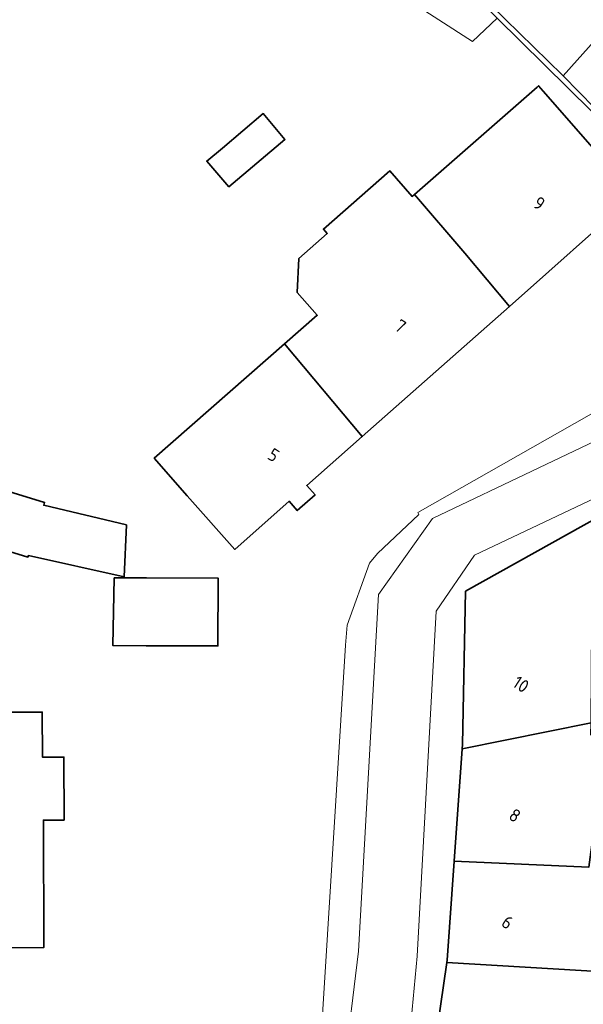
# Model space of a CAD drawing. Extents: x 184422 to 188298, y 343471 to 350189.
# Tile 420 of 513: x 187016 to 187056, y 349286 to 349355. Entities that reach past the tile are written whole.
import ezdxf
from ezdxf.enums import TextEntityAlignment as Align

# ---------------------------------------------------------------- set-up
doc = ezdxf.new("R2010")
doc.units = 0
for name, color, linetype, lineweight in [('B-WA-GW-TALUD_KRUIN-G', 252, 'Continuous', 18), ('B-WA-IE-TERREINAFSCHEIDING_KUNSTMATIG_MUUR-GV', 252, 'Continuous', 18), ('B-WA-OG-TERREIN_CULTUURSCHEIDING-GV', 252, 'Continuous', 18), ('B-WA-OG-TERREIN_ERF-GV', 252, 'Continuous', 18), ('B-WA-VH-VERHARDING_STRAATBAKSTEEN-GV', 252, 'Continuous', 18), ('B-WE-OG-BEBOUWING-GV', 250, 'Continuous', 35), ('B-WE-OG-BEBOUWING-T18', 10, 'Continuous', 18)]:
    doc.layers.add(name, color=color, linetype=linetype, lineweight=lineweight)
doc.styles.add('NLCS-ISO-M500-T18', font='NLCS-ISO.ttf', dxfattribs={"height": 0.9})

msp = doc.modelspace()

# ---------------------------------------------------------------- linework, layer by layer
at = {"layer": 'B-WA-GW-TALUD_KRUIN-G', "flags": 128}
msp.add_lwpolyline([(187056.448, 349353.727), (187054.096, 349351.094)], dxfattribs=at)
msp.add_lwpolyline([(187056.448, 349353.727), (187054.096, 349351.094)], dxfattribs=at)
msp.add_lwpolyline([(187056.448, 349353.727), (187054.096, 349351.094)], dxfattribs=at)
at = {"layer": 'B-WA-IE-TERREINAFSCHEIDING_KUNSTMATIG_MUUR-GV', "flags": 128}
msp.add_lwpolyline([(187034, 349362.385), (187047.785, 349353.494), (187049.486, 349355.131)], dxfattribs=at)
msp.add_lwpolyline([(187034, 349362.385), (187047.785, 349353.494), (187049.486, 349355.131)], dxfattribs=at)
msp.add_lwpolyline([(187034, 349362.385), (187047.785, 349353.494), (187049.486, 349355.131)], dxfattribs=at)
msp.add_lwpolyline([(187056.28, 349348.868), (187054.096, 349351.094), (187054.052, 349351.139), (187049.054, 349356.025), (187048.046, 349357.009), (187046.875, 349358.154), (187045.826, 349359.179), (187043.961, 349361.002), (187043.944, 349360.987), (187043.726, 349360.796), (187048.308, 349356.289), (187049.486, 349355.131), (187056.086, 349348.639)], close=True, dxfattribs=at)
msp.add_lwpolyline([(187056.28, 349348.868), (187054.096, 349351.094), (187054.052, 349351.139), (187049.054, 349356.025), (187048.046, 349357.009), (187046.875, 349358.154), (187045.826, 349359.179), (187043.961, 349361.002), (187043.944, 349360.987), (187043.726, 349360.796), (187048.308, 349356.289), (187049.486, 349355.131), (187056.086, 349348.639)], close=True, dxfattribs=at)
msp.add_lwpolyline([(187056.28, 349348.868), (187054.096, 349351.094), (187054.052, 349351.139), (187049.054, 349356.025), (187048.046, 349357.009), (187046.875, 349358.154), (187045.826, 349359.179), (187043.961, 349361.002), (187043.944, 349360.987), (187043.726, 349360.796), (187048.308, 349356.289), (187049.486, 349355.131), (187056.086, 349348.639)], close=True, dxfattribs=at)
at = {"layer": 'B-WA-OG-TERREIN_CULTUURSCHEIDING-GV', "flags": 128}
msp.add_lwpolyline([(187049.054, 349356.025), (187054.052, 349351.139), (187054.096, 349351.094), (187056.448, 349353.727), (187056.963, 349353.9), (187057.352, 349354.019), (187057.832, 349354.166), (187058.793, 349354.46), (187059.567, 349354.697), (187059.924, 349354.806), (187060.414, 349354.943), (187061.359, 349351.75), (187063.748, 349355.717)], dxfattribs=at)
msp.add_lwpolyline([(187049.054, 349356.025), (187054.052, 349351.139), (187054.096, 349351.094), (187056.448, 349353.727), (187056.963, 349353.9), (187057.352, 349354.019), (187057.832, 349354.166), (187058.793, 349354.46), (187059.567, 349354.697), (187059.924, 349354.806), (187060.414, 349354.943), (187061.359, 349351.75), (187063.748, 349355.717)], dxfattribs=at)
msp.add_lwpolyline([(187049.054, 349356.025), (187054.052, 349351.139), (187054.096, 349351.094), (187056.448, 349353.727), (187056.963, 349353.9), (187057.352, 349354.019), (187057.832, 349354.166), (187058.793, 349354.46), (187059.567, 349354.697), (187059.924, 349354.806), (187060.414, 349354.943), (187061.359, 349351.75), (187063.748, 349355.717)], dxfattribs=at)
msp.add_lwpolyline([(187054.096, 349351.094), (187056.28, 349348.868), (187058.571, 349346.765), (187056.448, 349353.727)], close=True, dxfattribs=at)
msp.add_lwpolyline([(187054.096, 349351.094), (187056.28, 349348.868), (187058.571, 349346.765), (187056.448, 349353.727)], close=True, dxfattribs=at)
msp.add_lwpolyline([(187054.096, 349351.094), (187056.28, 349348.868), (187058.571, 349346.765), (187056.448, 349353.727)], close=True, dxfattribs=at)
at = {"layer": 'B-WA-OG-TERREIN_ERF-GV', "flags": 128}
for points in [[(187056.086, 349348.639), (187049.486, 349355.131), (187047.785, 349353.494), (187034, 349362.385)], [(187056.086, 349348.639), (187049.486, 349355.131), (187047.785, 349353.494), (187034, 349362.385)], [(187056.086, 349348.639), (187049.486, 349355.131), (187047.785, 349353.494), (187034, 349362.385)], [(187056.297, 349340.269), (187053.104, 349337.442), (187050.347, 349335.001), (187040.082, 349325.913), (187036.213, 349322.487), (187036.788, 349321.838), (187035.55, 349320.742), (187034.975, 349321.392), (187031.186, 349318.037), (187027.872, 349321.781), (187025.548, 349324.406), (187034.656, 349332.384), (187036.943, 349334.387), (187035.548, 349335.967), (187035.663, 349338.352), (187037.637, 349340.094), (187037.372, 349340.397), (187042.006, 349344.457), (187043.564, 349342.678), (187043.723, 349342.817), (187052.279, 349350.311), (187052.384, 349350.403), (187052.711, 349350.029), (187055.996, 349346.279)], [(187056.297, 349340.269), (187053.104, 349337.442), (187050.347, 349335.001), (187040.082, 349325.913), (187036.213, 349322.487), (187036.788, 349321.838), (187035.55, 349320.742), (187034.975, 349321.392), (187031.186, 349318.037), (187027.872, 349321.781), (187025.548, 349324.406), (187034.656, 349332.384), (187036.943, 349334.387), (187035.548, 349335.967), (187035.663, 349338.352), (187037.637, 349340.094), (187037.372, 349340.397), (187042.006, 349344.457), (187043.564, 349342.678), (187043.723, 349342.817), (187052.279, 349350.311), (187052.384, 349350.403), (187052.711, 349350.029), (187055.996, 349346.279)], [(187056.297, 349340.269), (187053.104, 349337.442), (187050.347, 349335.001), (187040.082, 349325.913), (187036.213, 349322.487), (187036.788, 349321.838), (187035.55, 349320.742), (187034.975, 349321.392), (187031.186, 349318.037), (187027.872, 349321.781), (187025.548, 349324.406), (187034.656, 349332.384), (187036.943, 349334.387), (187035.548, 349335.967), (187035.663, 349338.352), (187037.637, 349340.094), (187037.372, 349340.397), (187042.006, 349344.457), (187043.564, 349342.678), (187043.723, 349342.817), (187052.279, 349350.311), (187052.384, 349350.403), (187052.711, 349350.029), (187055.996, 349346.279)], [(187037.327, 349285.907), (187038.91, 349311.349), (187039.021, 349312.738), (187040.58, 349317.069), (187041.156, 349317.738), (187044.02, 349320.471), (187043.967, 349320.609), (187062.923, 349331.392)], [(187037.327, 349285.907), (187038.91, 349311.349), (187039.021, 349312.738), (187040.58, 349317.069), (187041.156, 349317.738), (187044.02, 349320.471), (187043.967, 349320.609), (187062.923, 349331.392)], [(187037.327, 349285.907), (187038.91, 349311.349), (187039.021, 349312.738), (187040.58, 349317.069), (187041.156, 349317.738), (187044.02, 349320.471), (187043.967, 349320.609), (187062.923, 349331.392)], [(187001.7, 349272.245), (187001.661, 349290.135), (187000, 349290.131), (186997.511, 349290.126), (186997.487, 349301.126), (187000, 349301.131), (187001.717, 349301.135), (187001.705, 349306.695), (187003.951, 349308.849), (187003.939, 349314.049), (187010.689, 349314.065), (187010.701, 349308.965), (187012.846, 349306.664), (187017.745, 349306.68), (187017.756, 349303.529), (187019.257, 349303.535), (187019.269, 349299.136), (187017.83, 349299.129), (187017.858, 349290.231), (187012.799, 349290.215), (187012.855, 349272.284)], [(187001.7, 349272.245), (187001.661, 349290.135), (187000, 349290.131), (186997.511, 349290.126), (186997.487, 349301.126), (187000, 349301.131), (187001.717, 349301.135), (187001.705, 349306.695), (187003.951, 349308.849), (187003.939, 349314.049), (187010.689, 349314.065), (187010.701, 349308.965), (187012.846, 349306.664), (187017.745, 349306.68), (187017.756, 349303.529), (187019.257, 349303.535), (187019.269, 349299.136), (187017.83, 349299.129), (187017.858, 349290.231), (187012.799, 349290.215), (187012.855, 349272.284)], [(187001.7, 349272.245), (187001.661, 349290.135), (187000, 349290.131), (186997.511, 349290.126), (186997.487, 349301.126), (187000, 349301.131), (187001.717, 349301.135), (187001.705, 349306.695), (187003.951, 349308.849), (187003.939, 349314.049), (187010.689, 349314.065), (187010.701, 349308.965), (187012.846, 349306.664), (187017.745, 349306.68), (187017.756, 349303.529), (187019.257, 349303.535), (187019.269, 349299.136), (187017.83, 349299.129), (187017.858, 349290.231), (187012.799, 349290.215), (187012.855, 349272.284)]]:
    msp.add_lwpolyline(points, dxfattribs=at)
for points in [[(187029.234, 349345.141), (187030.321, 349346.059), (187033.165, 349348.462), (187034.689, 349346.657), (187030.758, 349343.337)], [(187029.234, 349345.141), (187030.321, 349346.059), (187033.165, 349348.462), (187034.689, 349346.657), (187030.758, 349343.337)], [(187029.234, 349345.141), (187030.321, 349346.059), (187033.165, 349348.462), (187034.689, 349346.657), (187030.758, 349343.337)], [(187016.78, 349317.601), (187016.75, 349317.502), (187010.533, 349319.402), (187011.697, 349323.212), (187017.914, 349321.312), (187017.855, 349321.119), (187023.622, 349319.746), (187023.454, 349316.118)], [(187016.78, 349317.601), (187016.75, 349317.502), (187010.533, 349319.402), (187011.697, 349323.212), (187017.914, 349321.312), (187017.855, 349321.119), (187023.622, 349319.746), (187023.454, 349316.118)], [(187016.78, 349317.601), (187016.75, 349317.502), (187010.533, 349319.402), (187011.697, 349323.212), (187017.914, 349321.312), (187017.855, 349321.119), (187023.622, 349319.746), (187023.454, 349316.118)], [(187025.004, 349311.309), (187022.675, 349311.319), (187022.773, 349316.051), (187025.021, 349316.043), (187030.021, 349316.026), (187030.004, 349311.291)], [(187025.004, 349311.309), (187022.675, 349311.319), (187022.773, 349316.051), (187025.021, 349316.043), (187030.021, 349316.026), (187030.004, 349311.291)], [(187025.004, 349311.309), (187022.675, 349311.319), (187022.773, 349316.051), (187025.021, 349316.043), (187030.021, 349316.026), (187030.004, 349311.291)]]:
    msp.add_lwpolyline(points, close=True, dxfattribs=at)
at = {"layer": 'B-WA-VH-VERHARDING_STRAATBAKSTEEN-GV', "flags": 128}
for points in [[(187037.327, 349285.907), (187036.672, 349276.38), (187037.86, 349276.121), (187038.561, 349281.788), (187038.813, 349281.747), (187039.812, 349289.973), (187041.218, 349314.878), (187044.979, 349320.193), (187059.819, 349327.256), (187063.67, 349328.336), (187062.923, 349331.392), (187043.967, 349320.609), (187044.02, 349320.471), (187041.156, 349317.738), (187040.58, 349317.069), (187039.021, 349312.738), (187038.91, 349311.349)], [(187037.327, 349285.907), (187036.672, 349276.38), (187037.86, 349276.121), (187038.561, 349281.788), (187038.813, 349281.747), (187039.812, 349289.973), (187041.218, 349314.878), (187044.979, 349320.193), (187059.819, 349327.256), (187063.67, 349328.336), (187062.923, 349331.392), (187043.967, 349320.609), (187044.02, 349320.471), (187041.156, 349317.738), (187040.58, 349317.069), (187039.021, 349312.738), (187038.91, 349311.349)], [(187037.327, 349285.907), (187036.672, 349276.38), (187037.86, 349276.121), (187038.561, 349281.788), (187038.813, 349281.747), (187039.812, 349289.973), (187041.218, 349314.878), (187044.979, 349320.193), (187059.819, 349327.256), (187063.67, 349328.336), (187062.923, 349331.392), (187043.967, 349320.609), (187044.02, 349320.471), (187041.156, 349317.738), (187040.58, 349317.069), (187039.021, 349312.738), (187038.91, 349311.349)], [(187065.835, 349328.944), (187063.67, 349328.336), (187059.819, 349327.256), (187044.979, 349320.193), (187041.218, 349314.878), (187039.812, 349289.973), (187038.813, 349281.747), (187038.561, 349281.788), (187037.86, 349276.121), (187042.814, 349275.417), (187043.002, 349277.703), (187042.805, 349277.727), (187043.908, 349289.64), (187045.237, 349313.732), (187047.906, 349317.625), (187061.61, 349324.117), (187066.776, 349325.512)], [(187065.835, 349328.944), (187063.67, 349328.336), (187059.819, 349327.256), (187044.979, 349320.193), (187041.218, 349314.878), (187039.812, 349289.973), (187038.813, 349281.747), (187038.561, 349281.788), (187037.86, 349276.121), (187042.814, 349275.417), (187043.002, 349277.703), (187042.805, 349277.727), (187043.908, 349289.64), (187045.237, 349313.732), (187047.906, 349317.625), (187061.61, 349324.117), (187066.776, 349325.512)], [(187065.835, 349328.944), (187063.67, 349328.336), (187059.819, 349327.256), (187044.979, 349320.193), (187041.218, 349314.878), (187039.812, 349289.973), (187038.813, 349281.747), (187038.561, 349281.788), (187037.86, 349276.121), (187042.814, 349275.417), (187043.002, 349277.703), (187042.805, 349277.727), (187043.908, 349289.64), (187045.237, 349313.732), (187047.906, 349317.625), (187061.61, 349324.117), (187066.776, 349325.512)]]:
    msp.add_lwpolyline(points, close=True, dxfattribs=at)
msp.add_lwpolyline([(187041.938, 349266.648), (187043.218, 349273.162), (187044.808, 349281.248), (187044.888, 349281.657), (187045.991, 349289.182), (187046.016, 349289.354), (187046.502, 349296.274), (187047.051, 349304.105), (187047.072, 349304.4), (187047.287, 349315.108), (187061.6, 349323.111), (187061.987, 349321.721), (187064.68, 349322.471), (187063.435, 349323.879), (187061.61, 349324.117), (187047.906, 349317.625), (187045.237, 349313.732), (187043.908, 349289.64), (187042.805, 349277.727), (187043.002, 349277.703), (187042.814, 349275.417), (187042.746, 349274.582)], dxfattribs=at)
msp.add_lwpolyline([(187041.938, 349266.648), (187043.218, 349273.162), (187044.808, 349281.248), (187044.888, 349281.657), (187045.991, 349289.182), (187046.016, 349289.354), (187046.502, 349296.274), (187047.051, 349304.105), (187047.072, 349304.4), (187047.287, 349315.108), (187061.6, 349323.111), (187061.987, 349321.721), (187064.68, 349322.471), (187063.435, 349323.879), (187061.61, 349324.117), (187047.906, 349317.625), (187045.237, 349313.732), (187043.908, 349289.64), (187042.805, 349277.727), (187043.002, 349277.703), (187042.814, 349275.417), (187042.746, 349274.582)], dxfattribs=at)
msp.add_lwpolyline([(187041.938, 349266.648), (187043.218, 349273.162), (187044.808, 349281.248), (187044.888, 349281.657), (187045.991, 349289.182), (187046.016, 349289.354), (187046.502, 349296.274), (187047.051, 349304.105), (187047.072, 349304.4), (187047.287, 349315.108), (187061.6, 349323.111), (187061.987, 349321.721), (187064.68, 349322.471), (187063.435, 349323.879), (187061.61, 349324.117), (187047.906, 349317.625), (187045.237, 349313.732), (187043.908, 349289.64), (187042.805, 349277.727), (187043.002, 349277.703), (187042.814, 349275.417), (187042.746, 349274.582)], dxfattribs=at)
at = {"layer": 'B-WE-OG-BEBOUWING-GV', "flags": 128}
for points in [[(187052.279, 349350.311), (187043.723, 349342.817), (187047.251, 349338.707), (187050.347, 349335.001), (187053.104, 349337.442), (187056.297, 349340.269), (187059.092, 349342.744), (187059.066, 349342.774), (187058.703, 349343.188), (187055.996, 349346.279), (187052.711, 349350.029), (187052.384, 349350.403)], [(187052.279, 349350.311), (187043.723, 349342.817), (187047.251, 349338.707), (187050.347, 349335.001), (187053.104, 349337.442), (187056.297, 349340.269), (187059.092, 349342.744), (187059.066, 349342.774), (187058.703, 349343.188), (187055.996, 349346.279), (187052.711, 349350.029), (187052.384, 349350.403)], [(187052.279, 349350.311), (187043.723, 349342.817), (187047.251, 349338.707), (187050.347, 349335.001), (187053.104, 349337.442), (187056.297, 349340.269), (187059.092, 349342.744), (187059.066, 349342.774), (187058.703, 349343.188), (187055.996, 349346.279), (187052.711, 349350.029), (187052.384, 349350.403)], [(187030.758, 349343.337), (187034.689, 349346.657), (187033.165, 349348.462), (187030.321, 349346.059), (187029.234, 349345.141)], [(187030.758, 349343.337), (187034.689, 349346.657), (187033.165, 349348.462), (187030.321, 349346.059), (187029.234, 349345.141)], [(187030.758, 349343.337), (187034.689, 349346.657), (187033.165, 349348.462), (187030.321, 349346.059), (187029.234, 349345.141)], [(187040.082, 349325.913), (187050.347, 349335.001), (187047.251, 349338.707), (187043.723, 349342.817), (187043.564, 349342.678), (187042.006, 349344.457), (187037.372, 349340.397), (187037.637, 349340.094), (187035.663, 349338.352), (187035.548, 349335.967), (187036.943, 349334.387), (187034.656, 349332.384)], [(187040.082, 349325.913), (187050.347, 349335.001), (187047.251, 349338.707), (187043.723, 349342.817), (187043.564, 349342.678), (187042.006, 349344.457), (187037.372, 349340.397), (187037.637, 349340.094), (187035.663, 349338.352), (187035.548, 349335.967), (187036.943, 349334.387), (187034.656, 349332.384)], [(187040.082, 349325.913), (187050.347, 349335.001), (187047.251, 349338.707), (187043.723, 349342.817), (187043.564, 349342.678), (187042.006, 349344.457), (187037.372, 349340.397), (187037.637, 349340.094), (187035.663, 349338.352), (187035.548, 349335.967), (187036.943, 349334.387), (187034.656, 349332.384)], [(187025.548, 349324.406), (187027.872, 349321.781), (187031.186, 349318.037), (187034.975, 349321.392), (187035.55, 349320.742), (187036.788, 349321.838), (187036.213, 349322.487), (187040.082, 349325.913), (187034.656, 349332.384)], [(187025.548, 349324.406), (187027.872, 349321.781), (187031.186, 349318.037), (187034.975, 349321.392), (187035.55, 349320.742), (187036.788, 349321.838), (187036.213, 349322.487), (187040.082, 349325.913), (187034.656, 349332.384)], [(187025.548, 349324.406), (187027.872, 349321.781), (187031.186, 349318.037), (187034.975, 349321.392), (187035.55, 349320.742), (187036.788, 349321.838), (187036.213, 349322.487), (187040.082, 349325.913), (187034.656, 349332.384)], [(187010.533, 349319.402), (187016.75, 349317.502), (187016.78, 349317.601), (187023.454, 349316.118), (187023.622, 349319.746), (187017.855, 349321.119), (187017.914, 349321.312), (187011.697, 349323.212)], [(187010.533, 349319.402), (187016.75, 349317.502), (187016.78, 349317.601), (187023.454, 349316.118), (187023.622, 349319.746), (187017.855, 349321.119), (187017.914, 349321.312), (187011.697, 349323.212)], [(187010.533, 349319.402), (187016.75, 349317.502), (187016.78, 349317.601), (187023.454, 349316.118), (187023.622, 349319.746), (187017.855, 349321.119), (187017.914, 349321.312), (187011.697, 349323.212)], [(187047.051, 349304.105), (187056.047, 349305.931), (187056.104, 349312.752), (187058.83, 349314.419), (187063.265, 349317.131), (187061.987, 349321.721), (187061.6, 349323.111), (187047.287, 349315.108), (187047.072, 349304.4)], [(187047.051, 349304.105), (187056.047, 349305.931), (187056.104, 349312.752), (187058.83, 349314.419), (187063.265, 349317.131), (187061.987, 349321.721), (187061.6, 349323.111), (187047.287, 349315.108), (187047.072, 349304.4)], [(187047.051, 349304.105), (187056.047, 349305.931), (187056.104, 349312.752), (187058.83, 349314.419), (187063.265, 349317.131), (187061.987, 349321.721), (187061.6, 349323.111), (187047.287, 349315.108), (187047.072, 349304.4)], [(187022.773, 349316.051), (187022.675, 349311.319), (187025.004, 349311.309), (187030.004, 349311.291), (187030.021, 349316.026), (187025.021, 349316.043)], [(187022.773, 349316.051), (187022.675, 349311.319), (187025.004, 349311.309), (187030.004, 349311.291), (187030.021, 349316.026), (187025.021, 349316.043)], [(187022.773, 349316.051), (187022.675, 349311.319), (187025.004, 349311.309), (187030.004, 349311.291), (187030.021, 349316.026), (187025.021, 349316.043)], [(187046.502, 349296.274), (187055.896, 349295.852), (187056.252, 349298.464), (187067.7, 349300.871), (187065.664, 349307.878), (187060.863, 349306.483), (187056.04, 349305.082), (187056.047, 349305.931), (187047.051, 349304.105)], [(187046.502, 349296.274), (187055.896, 349295.852), (187056.252, 349298.464), (187067.7, 349300.871), (187065.664, 349307.878), (187060.863, 349306.483), (187056.04, 349305.082), (187056.047, 349305.931), (187047.051, 349304.105)], [(187046.502, 349296.274), (187055.896, 349295.852), (187056.252, 349298.464), (187067.7, 349300.871), (187065.664, 349307.878), (187060.863, 349306.483), (187056.04, 349305.082), (187056.047, 349305.931), (187047.051, 349304.105)], [(187060.565, 349288.284), (187061.949, 349288.458), (187062.435, 349286.293), (187071.305, 349288.461), (187069.914, 349293.251), (187067.7, 349300.871), (187056.252, 349298.464), (187055.896, 349295.852), (187046.502, 349296.274), (187046.016, 349289.354), (187045.991, 349289.182), (187058.868, 349288.432)], [(187060.565, 349288.284), (187061.949, 349288.458), (187062.435, 349286.293), (187071.305, 349288.461), (187069.914, 349293.251), (187067.7, 349300.871), (187056.252, 349298.464), (187055.896, 349295.852), (187046.502, 349296.274), (187046.016, 349289.354), (187045.991, 349289.182), (187058.868, 349288.432)], [(187060.565, 349288.284), (187061.949, 349288.458), (187062.435, 349286.293), (187071.305, 349288.461), (187069.914, 349293.251), (187067.7, 349300.871), (187056.252, 349298.464), (187055.896, 349295.852), (187046.502, 349296.274), (187046.016, 349289.354), (187045.991, 349289.182), (187058.868, 349288.432)], [(187055.362, 349280.52), (187056.915, 349280.403), (187056.939, 349280.629), (187056.007, 349280.729), (187056.552, 349285.803), (187059.543, 349285.482), (187059.754, 349288.182), (187060.565, 349288.284), (187058.868, 349288.432), (187045.991, 349289.182), (187044.888, 349281.657), (187044.808, 349281.248)], [(187055.362, 349280.52), (187056.915, 349280.403), (187056.939, 349280.629), (187056.007, 349280.729), (187056.552, 349285.803), (187059.543, 349285.482), (187059.754, 349288.182), (187060.565, 349288.284), (187058.868, 349288.432), (187045.991, 349289.182), (187044.888, 349281.657), (187044.808, 349281.248)], [(187055.362, 349280.52), (187056.915, 349280.403), (187056.939, 349280.629), (187056.007, 349280.729), (187056.552, 349285.803), (187059.543, 349285.482), (187059.754, 349288.182), (187060.565, 349288.284), (187058.868, 349288.432), (187045.991, 349289.182), (187044.888, 349281.657), (187044.808, 349281.248)]]:
    msp.add_lwpolyline(points, close=True, dxfattribs=at)
msp.add_lwpolyline([(187012.855, 349272.284), (187012.799, 349290.215), (187017.858, 349290.231), (187017.83, 349299.129), (187019.269, 349299.136), (187019.257, 349303.535), (187017.756, 349303.529), (187017.745, 349306.68), (187012.846, 349306.664), (187010.701, 349308.965), (187010.689, 349314.065), (187003.939, 349314.049), (187003.951, 349308.849), (187001.705, 349306.695), (187001.717, 349301.135), (187000, 349301.131), (186997.487, 349301.126), (186997.511, 349290.126), (187000, 349290.131), (187001.661, 349290.135), (187001.7, 349272.245)], dxfattribs=at)
msp.add_lwpolyline([(187012.855, 349272.284), (187012.799, 349290.215), (187017.858, 349290.231), (187017.83, 349299.129), (187019.269, 349299.136), (187019.257, 349303.535), (187017.756, 349303.529), (187017.745, 349306.68), (187012.846, 349306.664), (187010.701, 349308.965), (187010.689, 349314.065), (187003.939, 349314.049), (187003.951, 349308.849), (187001.705, 349306.695), (187001.717, 349301.135), (187000, 349301.131), (186997.487, 349301.126), (186997.511, 349290.126), (187000, 349290.131), (187001.661, 349290.135), (187001.7, 349272.245)], dxfattribs=at)
msp.add_lwpolyline([(187012.855, 349272.284), (187012.799, 349290.215), (187017.858, 349290.231), (187017.83, 349299.129), (187019.269, 349299.136), (187019.257, 349303.535), (187017.756, 349303.529), (187017.745, 349306.68), (187012.846, 349306.664), (187010.701, 349308.965), (187010.689, 349314.065), (187003.939, 349314.049), (187003.951, 349308.849), (187001.705, 349306.695), (187001.717, 349301.135), (187000, 349301.131), (186997.487, 349301.126), (186997.511, 349290.126), (187000, 349290.131), (187001.661, 349290.135), (187001.7, 349272.245)], dxfattribs=at)

# ---------------------------------------------------------------- texts
at = {"layer": 'B-WE-OG-BEBOUWING-T18', "style": 'NLCS-ISO-M500-T18'}
for s, p in [('9', (187052.437, 349342.194)), ('9', (187052.437, 349342.194)), ('9', (187052.437, 349342.194)), ('7', (187042.753, 349333.62)), ('7', (187042.753, 349333.62)), ('7', (187042.753, 349333.62)), ('5', (187033.896, 349324.62)), ('5', (187033.896, 349324.62)), ('5', (187033.896, 349324.62)), ('10', (187051.157, 349308.614)), ('10', (187051.157, 349308.614)), ('10', (187051.157, 349308.614)), ('8', (187050.735, 349299.461)), ('8', (187050.735, 349299.461)), ('8', (187050.735, 349299.461)), ('6', (187050.211, 349291.994)), ('6', (187050.211, 349291.994)), ('6', (187050.211, 349291.994))]:
    msp.add_text(s, height=0.9, rotation=327.1, dxfattribs=at).set_placement(p, align=Align.MIDDLE)

doc.saveas('drawing.dxf')
